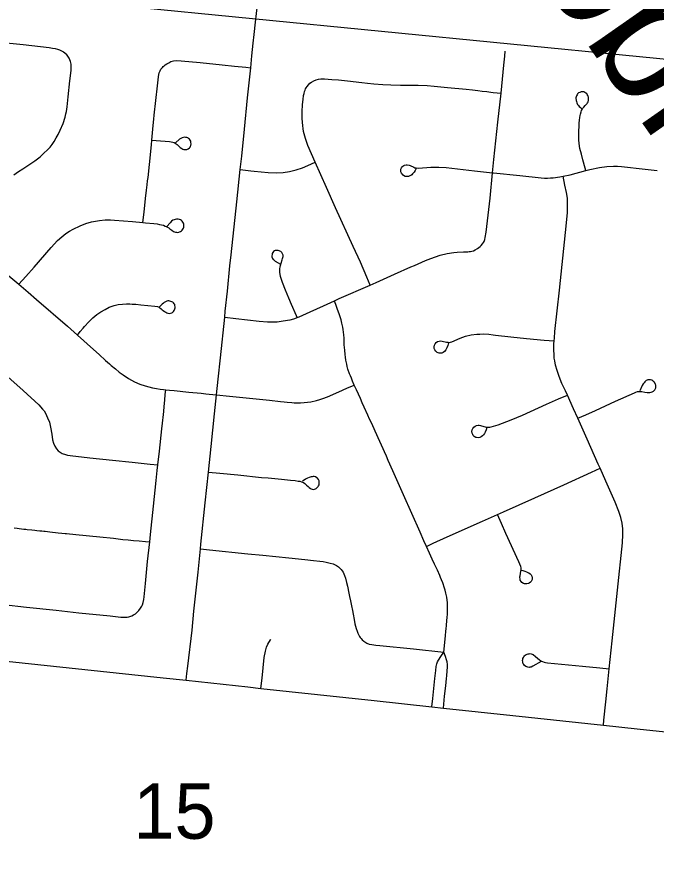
# Model space of a CAD drawing. Extents: x 0 to 1134, y 0 to 440.
# Drawn here: x 273.9 to 288.43, y 26.17 to 45.26 of the extents above; entities that cross this region are included whole.
import ezdxf

# ---------------------------------------------------------------- set-up
doc = ezdxf.new("R2010")
doc.units = 0
for name, color, linetype in [('GM_X_City_Street', 7, 'Continuous'), ('GM_X_County_Road', 7, 'Continuous'), ('GM_X_Major_River', 7, 'Continuous'), ('GM_X_Minor_River_Text', 7, 'Continuous'), ('GM_X_Section_Text', 7, 'Continuous'), ('GM_X_Township_Road', 7, 'Continuous')]:
    doc.layers.add(name, color=color, linetype=linetype)

msp = doc.modelspace()

# ---------------------------------------------------------------- linework, layer by layer
at = {"layer": 'GM_X_City_Street'}
for points in [[(270.386, 44.88), (270.427, 44.901), (270.458, 44.918), (270.503, 44.934), (270.546, 44.946), (270.579, 44.953), (270.625, 44.959), (270.672, 44.961), (270.732, 44.961), (270.802, 44.957), (271.635, 44.875), (272.431, 44.794), (273.098, 44.727), (273.422, 44.693), (274.043, 44.629), (274.634, 44.563), (274.706, 44.552), (274.765, 44.541), (274.818, 44.527), (274.868, 44.509), (274.915, 44.486), (274.953, 44.463), (275.024, 44.415)], [(273.828, 41.674), (273.936, 41.747), (274.03, 41.806), (274.308, 41.991), (274.427, 42.081), (274.49, 42.139), (274.615, 42.262), (274.654, 42.301), (274.7, 42.363), (274.741, 42.429), (274.791, 42.513), (274.832, 42.585), (274.883, 42.684), (274.947, 42.84), (274.994, 42.981), (275.013, 43.053), (275.024, 43.109), (275.04, 43.218), (275.048, 43.289), (275.064, 43.446), (275.103, 43.808), (275.13, 44.039), (275.133, 44.106), (275.131, 44.15), (275.128, 44.188), (275.114, 44.246), (275.101, 44.282), (275.082, 44.325), (275.055, 44.369), (275.024, 44.415)], [(284.423, 40.04), (284.451, 40.068), (284.478, 40.101), (284.501, 40.131), (284.517, 40.159), (284.53, 40.199), (284.542, 40.244), (284.565, 40.369), (284.65, 41.144), (284.707, 41.717), (284.737, 42.016), (284.827, 42.868), (284.9, 43.523), (284.918, 43.682), (284.965, 44.164), (284.983, 44.367), (284.996, 44.479)], [(276.757, 40.588), (276.786, 40.82), (276.822, 41.134), (276.845, 41.325), (276.859, 41.447), (276.869, 41.532), (276.878, 41.612), (276.91, 41.906), (276.955, 42.349), (276.965, 42.455), (276.996, 42.789), (277.011, 42.937), (277.018, 43.028), (277.089, 43.695), (277.115, 43.9), (277.125, 43.953), (277.133, 43.989), (277.143, 44.018), (277.154, 44.037), (277.172, 44.071), (277.203, 44.11), (277.222, 44.129), (277.242, 44.148), (277.267, 44.167)], [(277.267, 44.167), (277.302, 44.191), (277.347, 44.219), (277.398, 44.244), (277.428, 44.254), (277.458, 44.259), (277.516, 44.266), (277.63, 44.263), (278.062, 44.22), (278.563, 44.169), (278.842, 44.139), (279.097, 44.113), (279.21, 44.101)], [(281.929, 39.168), (281.852, 39.344), (281.704, 39.687), (281.54, 40.042), (281.14, 40.922), (280.935, 41.382), (280.679, 41.957), (280.51, 42.336), (280.456, 42.495), (280.413, 42.657), (280.401, 42.721), (280.392, 42.786), (280.379, 42.953), (280.377, 43.035), (280.378, 43.103), (280.39, 43.27), (280.401, 43.381), (280.413, 43.473), (280.422, 43.521), (280.434, 43.565), (280.447, 43.597), (280.459, 43.625), (280.473, 43.65), (280.492, 43.681), (280.554, 43.75)], [(280.554, 43.75), (280.592, 43.776), (280.643, 43.806), (280.702, 43.831), (280.75, 43.843), (280.803, 43.849), (280.89, 43.849), (281.056, 43.84), (281.205, 43.828), (281.408, 43.805), (281.738, 43.769), (281.866, 43.755), (282.012, 43.74), (282.214, 43.723), (282.393, 43.714), (282.617, 43.71), (282.838, 43.71), (283.019, 43.708), (283.221, 43.698), (283.376, 43.687), (283.684, 43.657), (284.106, 43.616), (284.249, 43.6), (284.373, 43.586), (284.467, 43.574), (284.575, 43.563), (284.666, 43.551), (284.721, 43.545), (284.9, 43.523)], [(286.827, 41.768), (286.812, 41.824), (286.759, 42.014), (286.724, 42.144), (286.692, 42.271), (286.675, 42.379), (286.669, 42.469), (286.668, 42.536), (286.668, 42.612), (286.668, 42.693), (286.671, 42.743), (286.676, 42.842), (286.684, 42.911), (286.692, 42.973), (286.701, 43.016), (286.708, 43.048), (286.722, 43.102), (286.731, 43.133), (286.743, 43.158), (286.76, 43.183), (286.777, 43.205), (286.812, 43.243), (286.834, 43.266), (286.853, 43.288), (286.865, 43.308), (286.878, 43.329), (286.888, 43.359), (286.89, 43.383), (286.889, 43.406), (286.886, 43.433), (286.88, 43.454), (286.871, 43.476), (286.86, 43.497), (286.847, 43.515), (286.829, 43.529), (286.805, 43.544), (286.779, 43.553), (286.758, 43.556), (286.74, 43.559), (286.717, 43.555), (286.688, 43.544), (286.663, 43.53), (286.64, 43.508), (286.626, 43.491), (286.613, 43.469), (286.604, 43.445), (286.602, 43.422), (286.601, 43.401), (286.603, 43.382), (286.607, 43.359), (286.611, 43.34), (286.622, 43.308), (286.64, 43.271), (286.659, 43.245), (286.678, 43.224), (286.702, 43.202), (286.735, 43.171)], [(276.965, 42.455), (277.162, 42.444), (277.268, 42.438), (277.368, 42.428), (277.404, 42.422), (277.442, 42.415), (277.47, 42.405), (277.492, 42.393), (277.515, 42.376), (277.536, 42.36), (277.576, 42.323), (277.61, 42.293), (277.646, 42.267), (277.668, 42.255), (277.694, 42.248), (277.722, 42.244), (277.759, 42.248), (277.793, 42.263), (277.822, 42.287), (277.834, 42.301), (277.842, 42.319), (277.847, 42.337), (277.855, 42.375), (277.853, 42.404), (277.847, 42.432), (277.834, 42.456), (277.818, 42.479), (277.8, 42.497), (277.78, 42.508), (277.762, 42.516), (277.74, 42.522), (277.717, 42.524), (277.687, 42.522), (277.655, 42.512), (277.624, 42.499), (277.593, 42.478), (277.5, 42.399)], [(278.975, 41.795), (279.216, 41.765), (279.29, 41.756), (279.606, 41.722), (279.794, 41.716), (279.945, 41.723), (280.094, 41.746), (280.242, 41.781), (280.385, 41.828), (280.507, 41.881), (280.679, 41.957)], [(282.973, 41.816), (282.947, 41.769), (282.925, 41.732), (282.91, 41.714), (282.891, 41.691), (282.87, 41.674), (282.849, 41.658), (282.824, 41.645), (282.795, 41.635), (282.759, 41.63), (282.722, 41.635), (282.705, 41.642), (282.673, 41.665), (282.639, 41.706), (282.624, 41.74), (282.621, 41.776), (282.624, 41.796), (282.638, 41.832), (282.651, 41.849), (282.671, 41.869), (282.689, 41.88), (282.707, 41.89), (282.742, 41.899), (282.763, 41.898), (282.809, 41.89), (282.832, 41.881), (282.916, 41.842), (282.939, 41.833), (282.97, 41.828), (283.025, 41.823), (283.303, 41.842), (283.488, 41.845), (283.655, 41.834), (284.295, 41.763), (284.707, 41.717)], [(284.707, 41.717), (284.726, 41.715), (285.326, 41.654), (285.808, 41.603), (285.89, 41.597), (285.956, 41.597), (286.024, 41.6), (286.086, 41.603), (286.234, 41.623), (286.308, 41.639), (286.47, 41.673), (286.827, 41.768), (286.92, 41.792), (287.139, 41.838), (287.305, 41.86), (287.453, 41.868), (287.549, 41.866), (287.639, 41.859), (288.175, 41.801), (288.449, 41.771)], [(287.224, 29.17), (287.235, 29.281), (287.279, 29.699), (287.308, 29.996), (287.36, 30.448), (287.428, 31.087), (287.547, 32.236), (287.658, 33.311), (287.668, 33.497), (287.664, 33.627), (287.649, 33.756), (287.621, 33.884), (287.577, 34.026), (287.496, 34.234), (287.281, 34.709), (287.152, 35.004), (287.109, 35.101), (286.86, 35.663), (286.644, 36.141), (286.546, 36.358), (286.408, 36.666), (286.364, 36.766), (286.284, 36.934), (286.217, 37.087), (286.172, 37.229), (286.139, 37.348), (286.12, 37.445), (286.108, 37.509), (286.103, 37.574), (286.098, 37.704), (286.102, 37.835), (286.108, 37.898), (286.113, 37.962), (286.125, 38.114), (286.229, 39.047), (286.363, 40.361), (286.407, 40.806), (286.413, 40.992), (286.406, 41.141), (286.387, 41.27), (286.352, 41.434), (286.308, 41.639)], [(273.939, 39.187), (274.098, 39.359), (274.288, 39.575), (274.678, 40.023), (274.818, 40.176), (274.917, 40.264), (275.013, 40.336), (275.095, 40.389), (275.177, 40.438), (275.339, 40.515), (275.463, 40.565), (275.591, 40.6), (275.776, 40.635), (275.905, 40.646), (276.021, 40.648), (276.115, 40.642), (276.522, 40.607), (276.757, 40.588), (276.82, 40.583), (277.013, 40.565), (277.085, 40.555), (277.137, 40.546), (277.187, 40.535), (277.227, 40.524), (277.267, 40.508), (277.289, 40.498), (277.321, 40.482), (277.347, 40.465), (277.373, 40.445), (277.415, 40.414), (277.458, 40.386), (277.479, 40.376), (277.503, 40.368), (277.524, 40.365), (277.55, 40.364), (277.577, 40.369), (277.596, 40.375), (277.617, 40.386), (277.636, 40.398), (277.656, 40.417), (277.668, 40.433), (277.68, 40.457), (277.688, 40.476), (277.694, 40.503), (277.693, 40.531), (277.689, 40.552), (277.681, 40.576), (277.67, 40.596), (277.655, 40.616), (277.638, 40.634), (277.618, 40.646), (277.595, 40.656), (277.566, 40.662), (277.542, 40.664), (277.521, 40.663), (277.497, 40.659), (277.469, 40.651), (277.442, 40.638), (277.412, 40.617), (277.379, 40.579), (277.306, 40.499)], [(278.621, 38.439), (278.87, 38.409), (279.406, 38.345), (279.59, 38.331), (279.737, 38.33), (279.814, 38.333), (279.902, 38.343), (280.047, 38.366), (280.11, 38.38), (280.189, 38.402), (280.249, 38.421), (280.266, 38.428), (280.309, 38.445), (280.563, 38.558), (280.868, 38.698), (281.113, 38.808), (281.224, 38.858), (281.929, 39.168), (282.061, 39.226), (282.478, 39.417), (282.848, 39.577), (282.933, 39.613), (283.185, 39.721), (283.304, 39.771), (283.408, 39.809), (283.514, 39.845), (283.678, 39.883), (283.828, 39.905), (283.902, 39.913), (284.044, 39.922), (284.098, 39.923), (284.146, 39.924), (284.175, 39.926), (284.207, 39.93), (284.237, 39.934), (284.274, 39.948), (284.314, 39.967), (284.366, 39.999), (284.423, 40.04)], [(280.266, 38.428), (280.249, 38.469), (280.139, 38.725), (280.08, 38.867), (280.002, 39.051), (279.934, 39.225), (279.89, 39.364), (279.874, 39.456), (279.87, 39.499), (279.872, 39.541), (279.877, 39.574), (279.885, 39.614), (279.901, 39.662), (279.927, 39.737), (279.937, 39.773), (279.942, 39.795), (279.946, 39.816), (279.947, 39.847), (279.936, 39.877), (279.919, 39.905), (279.897, 39.927), (279.875, 39.94), (279.856, 39.947), (279.838, 39.951), (279.801, 39.955), (279.765, 39.95), (279.748, 39.943), (279.731, 39.931), (279.71, 39.904), (279.702, 39.882), (279.695, 39.863), (279.688, 39.829), (279.69, 39.808), (279.696, 39.787), (279.706, 39.77), (279.721, 39.751), (279.735, 39.737), (279.768, 39.713), (279.887, 39.638)], [(273.672, 39.416), (273.939, 39.187), (274.151, 39.005), (274.345, 38.841), (275.044, 38.233), (275.276, 38.027), (275.641, 37.701), (275.767, 37.592), (275.912, 37.455), (276.001, 37.378), (276.043, 37.339), (276.135, 37.265), (276.224, 37.191), (276.313, 37.124), (276.435, 37.044), (276.567, 36.971), (276.688, 36.917), (276.815, 36.875), (276.978, 36.835), (277.073, 36.815), (277.156, 36.803), (277.227, 36.793), (277.279, 36.787), (277.367, 36.778), (277.473, 36.769), (277.802, 36.736), (278.082, 36.709), (278.193, 36.699), (278.266, 36.691), (278.434, 36.676), (278.73, 36.646), (279.636, 36.548), (279.886, 36.524), (279.973, 36.514), (280.042, 36.508), (280.148, 36.498), (280.202, 36.494), (280.277, 36.492), (280.344, 36.492), (280.428, 36.497), (280.501, 36.503), (280.577, 36.516), (280.706, 36.545), (280.78, 36.565), (280.85, 36.589), (280.955, 36.63), (281.21, 36.743), (281.396, 36.825), (281.564, 36.896)], [(275.276, 38.027), (275.339, 38.11), (275.4, 38.185), (275.436, 38.224), (275.532, 38.333), (275.621, 38.421), (275.712, 38.497), (275.803, 38.561), (275.9, 38.615), (275.997, 38.662), (276.106, 38.699), (276.198, 38.723), (276.294, 38.736), (276.386, 38.741), (276.462, 38.741), (276.52, 38.736), (276.603, 38.73), (276.715, 38.721), (277.03, 38.689), (277.089, 38.681), (277.11, 38.673), (277.128, 38.665), (277.147, 38.65), (277.174, 38.628), (277.201, 38.605), (277.224, 38.586), (277.25, 38.568), (277.281, 38.55), (277.308, 38.537), (277.331, 38.529), (277.361, 38.523), (277.391, 38.526), (277.416, 38.533), (277.437, 38.547), (277.454, 38.564), (277.469, 38.585), (277.478, 38.606), (277.487, 38.626), (277.491, 38.651), (277.491, 38.673), (277.488, 38.703), (277.483, 38.722), (277.474, 38.743), (277.459, 38.762), (277.441, 38.777), (277.422, 38.787), (277.399, 38.796), (277.375, 38.802), (277.351, 38.806), (277.326, 38.806), (277.303, 38.799), (277.277, 38.788), (277.246, 38.77), (277.227, 38.757), (277.196, 38.729), (277.138, 38.672)], [(283.599, 30.828), (283.635, 31.196), (283.646, 31.305), (283.652, 31.36), (283.658, 31.434), (283.668, 31.543), (283.676, 31.616), (283.681, 31.689), (283.685, 31.761), (283.686, 31.851), (283.684, 31.904), (283.68, 31.957), (283.675, 32.01), (283.664, 32.078), (283.647, 32.164), (283.63, 32.232), (283.615, 32.283), (283.575, 32.402), (283.548, 32.469), (283.526, 32.52), (283.506, 32.571), (283.452, 32.688), (283.386, 32.827), (283.333, 32.941), (283.273, 33.073), (283.202, 33.23), (283.144, 33.359), (283.062, 33.552), (282.874, 33.977), (282.684, 34.403), (282.473, 34.878), (282.375, 35.096), (282.337, 35.18), (282.293, 35.28), (282.248, 35.38), (282.22, 35.447), (282.183, 35.53), (282.147, 35.613), (282.041, 35.847), (281.96, 36.018), (281.914, 36.122), (281.875, 36.208), (281.791, 36.392), (281.747, 36.491), (281.705, 36.588), (281.661, 36.685), (281.615, 36.79), (281.564, 36.896), (281.525, 36.986), (281.498, 37.048), (281.476, 37.103), (281.457, 37.151), (281.421, 37.257), (281.406, 37.316), (281.393, 37.37), (281.375, 37.46), (281.365, 37.528), (281.357, 37.589), (281.347, 37.688), (281.338, 37.812), (281.331, 37.959), (281.325, 38.033), (281.31, 38.159), (281.302, 38.213), (281.285, 38.302), (281.267, 38.373), (281.228, 38.494), (281.179, 38.631), (281.161, 38.678), (281.113, 38.808)], [(283.707, 37.851), (283.689, 37.792), (283.668, 37.741), (283.644, 37.698), (283.616, 37.661), (283.587, 37.638), (283.553, 37.622), (283.517, 37.616), (283.496, 37.618), (283.469, 37.625), (283.447, 37.638), (283.416, 37.663), (283.396, 37.692), (283.383, 37.727), (283.38, 37.764), (283.386, 37.8), (283.402, 37.833), (283.426, 37.862), (283.456, 37.883), (283.491, 37.894), (283.527, 37.896), (283.564, 37.892), (283.658, 37.873), (283.696, 37.866), (283.729, 37.864), (283.754, 37.868), (283.782, 37.875), (283.969, 37.959), (284.034, 37.985), (284.092, 38.002), (284.218, 38.033), (284.347, 38.049), (284.414, 38.054), (284.496, 38.056), (284.62, 38.048), (284.717, 38.039), (284.772, 38.032), (285.122, 37.993), (285.476, 37.954), (285.878, 37.917), (286.108, 37.898)], [(273.481, 37.26), (274.042, 36.774), (274.396, 36.444), (274.482, 36.346), (274.514, 36.306), (274.545, 36.253), (274.57, 36.207), (274.596, 36.154), (274.636, 36.05), (274.663, 35.941), (274.689, 35.776), (274.708, 35.647), (274.728, 35.575), (274.76, 35.508), (274.801, 35.445), (274.838, 35.403), (274.881, 35.368), (274.93, 35.341), (275.001, 35.316), (275.047, 35.305), (275.11, 35.294), (275.555, 35.243), (276.073, 35.188), (276.518, 35.144), (276.926, 35.101), (277.101, 35.082)], [(286.644, 36.141), (286.823, 36.22), (287.045, 36.318), (287.504, 36.529), (287.93, 36.721), (287.966, 36.736), (288, 36.746), (288.023, 36.75), (288.055, 36.751), (288.098, 36.747), (288.166, 36.737), (288.221, 36.728), (288.259, 36.724), (288.278, 36.725), (288.312, 36.733), (288.331, 36.74), (288.363, 36.759), (288.391, 36.785), (288.402, 36.801), (288.414, 36.834), (288.418, 36.87), (288.416, 36.89), (288.411, 36.909), (288.385, 36.957), (288.372, 36.972), (288.349, 36.993), (288.327, 37.004), (288.295, 37.013), (288.267, 37.017), (288.236, 37.014), (288.217, 37.008), (288.199, 36.997), (288.164, 36.967), (288.149, 36.946), (288.13, 36.919), (288.109, 36.884), (288.05, 36.767)], [(276.626, 31.726), (276.67, 31.777), (276.708, 31.827), (276.736, 31.869), (276.754, 31.904), (276.768, 31.954), (276.781, 32.02), (276.79, 32.085), (276.82, 32.387), (276.869, 32.887), (276.915, 33.331), (276.932, 33.498), (277.004, 34.145), (277.063, 34.73), (277.087, 34.952), (277.101, 35.082), (277.135, 35.396), (277.193, 35.903), (277.208, 36.026), (277.228, 36.223), (277.234, 36.296), (277.244, 36.406), (277.259, 36.552), (277.27, 36.684), (277.279, 36.787)], [(284.576, 35.929), (284.558, 35.877), (284.538, 35.826), (284.522, 35.793), (284.503, 35.765), (284.481, 35.741), (284.451, 35.719), (284.418, 35.703), (284.381, 35.696), (284.344, 35.7), (284.326, 35.706), (284.292, 35.726), (284.266, 35.752), (284.255, 35.769), (284.244, 35.802), (284.239, 35.839), (284.244, 35.876), (284.258, 35.91), (284.281, 35.94), (284.31, 35.962), (284.344, 35.977), (284.381, 35.983), (284.405, 35.981), (284.436, 35.977), (284.563, 35.941), (284.59, 35.937), (284.618, 35.935), (284.645, 35.937), (284.674, 35.943), (284.833, 35.994), (285.132, 36.102), (285.39, 36.213), (285.934, 36.46), (286.208, 36.579), (286.408, 36.666)], [(283.202, 33.23), (283.355, 33.3), (283.677, 33.447), (284.477, 33.802), (284.82, 33.956), (284.953, 34.015), (285.667, 34.333), (286.33, 34.63), (286.958, 34.916), (287.152, 35.004)], [(278.248, 34.915), (278.512, 34.891), (278.92, 34.852), (279.456, 34.798), (279.604, 34.785), (279.909, 34.755), (280.114, 34.735), (280.22, 34.724), (280.289, 34.715), (280.33, 34.708), (280.368, 34.698), (280.408, 34.68), (280.438, 34.66), (280.481, 34.624), (280.513, 34.592), (280.541, 34.567), (280.567, 34.547), (280.583, 34.538), (280.604, 34.529), (280.634, 34.525), (280.661, 34.529), (280.682, 34.536), (280.702, 34.547), (280.724, 34.567), (280.742, 34.587), (280.755, 34.609), (280.763, 34.632), (280.769, 34.663), (280.769, 34.69), (280.764, 34.716), (280.75, 34.747), (280.729, 34.777), (280.714, 34.79), (280.682, 34.808), (280.655, 34.814), (280.628, 34.815), (280.605, 34.812), (280.581, 34.808), (280.54, 34.794), (280.505, 34.781), (280.474, 34.765), (280.446, 34.749), (280.386, 34.708)], [(285.366, 32.688), (285.396, 32.68), (285.437, 32.667), (285.479, 32.65), (285.506, 32.639), (285.529, 32.627), (285.559, 32.607), (285.581, 32.585), (285.6, 32.553), (285.608, 32.519), (285.609, 32.499), (285.605, 32.478), (285.594, 32.448), (285.584, 32.43), (285.57, 32.415), (285.542, 32.395), (285.524, 32.387), (285.488, 32.378), (285.465, 32.376), (285.433, 32.379), (285.408, 32.386), (285.373, 32.408), (285.355, 32.429), (285.336, 32.461), (285.331, 32.48), (285.326, 32.535), (285.331, 32.561), (285.352, 32.664), (285.355, 32.692), (285.355, 32.72), (285.353, 32.745), (285.346, 32.774), (285.305, 32.878), (285.008, 33.526), (284.91, 33.749), (284.82, 33.956)], [(273.837, 33.648), (273.901, 33.642), (273.949, 33.636), (274.057, 33.624), (274.1, 33.619), (274.128, 33.615), (274.24, 33.604), (274.304, 33.597), (274.352, 33.593), (274.416, 33.587), (274.464, 33.581), (274.511, 33.577), (274.541, 33.573), (274.649, 33.56), (274.837, 33.54), (274.919, 33.531), (274.996, 33.523), (275.024, 33.52), (275.239, 33.498), (275.78, 33.446), (276.091, 33.414), (276.305, 33.39), (276.423, 33.378), (276.546, 33.367), (276.678, 33.355), (276.822, 33.34), (276.915, 33.331)], [(278.069, 33.174), (278.278, 33.153), (279.148, 33.064), (279.49, 33.029), (280.075, 32.968), (280.443, 32.93), (280.638, 32.913), (280.782, 32.894), (280.854, 32.884), (280.924, 32.871), (281.017, 32.849), (281.084, 32.83), (281.127, 32.812), (281.164, 32.795), (281.207, 32.765), (281.239, 32.737), (281.269, 32.704), (281.31, 32.647), (281.344, 32.572), (281.366, 32.508), (281.391, 32.407), (281.41, 32.324), (281.441, 32.167), (281.457, 32.094), (281.481, 31.991), (281.503, 31.881), (281.523, 31.775), (281.538, 31.69), (281.56, 31.571), (281.58, 31.474), (281.609, 31.365), (281.628, 31.307), (281.648, 31.255), (281.685, 31.184), (281.701, 31.162), (281.722, 31.135), (281.747, 31.107), (281.779, 31.08), (281.828, 31.046), (281.85, 31.032), (281.903, 31.012), (281.96, 30.999), (282.055, 30.986), (282.147, 30.976), (282.909, 30.899), (283.599, 30.828)], [(273.594, 31.907), (274.119, 31.851), (274.791, 31.781), (275.304, 31.723), (276.015, 31.651), (276.256, 31.625), (276.31, 31.62), (276.367, 31.621), (276.402, 31.625), (276.441, 31.631), (276.511, 31.656), (276.549, 31.675), (276.593, 31.701), (276.626, 31.726)], [(279.444, 30.004), (279.469, 30.237), (279.518, 30.704), (279.545, 30.852), (279.572, 30.941), (279.601, 31.01), (279.658, 31.108), (279.669, 31.123)], [(283.326, 29.587), (283.347, 29.772), (283.397, 30.23), (283.417, 30.414), (283.427, 30.504), (283.443, 30.564), (283.458, 30.605), (283.48, 30.647), (283.529, 30.729), (283.599, 30.828)], [(283.59, 29.558), (283.609, 29.739), (283.618, 29.826), (283.643, 30.065), (283.661, 30.231), (283.666, 30.286), (283.678, 30.403), (283.685, 30.484), (283.68, 30.544), (283.672, 30.605), (283.661, 30.656), (283.636, 30.726), (283.599, 30.828)], [(285.811, 30.614), (285.625, 30.508), (285.581, 30.489), (285.556, 30.484), (285.535, 30.482), (285.508, 30.484), (285.484, 30.49), (285.461, 30.502), (285.431, 30.527), (285.416, 30.545), (285.405, 30.563), (285.396, 30.588), (285.392, 30.611), (285.39, 30.634), (285.392, 30.659), (285.397, 30.681), (285.406, 30.703), (285.418, 30.723), (285.435, 30.743), (285.451, 30.757), (285.474, 30.771), (285.493, 30.781), (285.514, 30.787), (285.538, 30.792), (285.558, 30.793), (285.584, 30.789), (285.603, 30.783), (285.628, 30.772), (285.683, 30.729), (285.771, 30.655), (285.796, 30.637), (285.817, 30.624), (285.842, 30.614), (285.878, 30.603), (285.912, 30.594), (285.955, 30.587), (286.753, 30.507), (287.142, 30.469), (287.36, 30.448)]]:
    msp.add_lwpolyline(points, dxfattribs=at)
at = {"layer": 'GM_X_County_Road'}
msp.add_line((287.224, 29.17), (287.992, 29.088), dxfattribs=at)
for points in [[(267.972, 31.229), (268.231, 31.204), (270.527, 30.957), (273.66, 30.626), (277.219, 30.243), (277.743, 30.187)], [(277.743, 30.187), (279.147, 30.036), (279.444, 30.004)], [(279.444, 30.004), (282.02, 29.727), (283.326, 29.587)], [(283.326, 29.587), (283.59, 29.558), (285.171, 29.389), (287.224, 29.17)], [(287.992, 29.088), (292.286, 28.631), (292.517, 28.602)]]:
    msp.add_lwpolyline(points, dxfattribs=at)
at = {"layer": 'GM_X_Major_River'}
msp.add_lwpolyline([(261.437, 17.107), (291.515, 17.107), (293.905, 43.779), (264.585, 46.664)], close=True, dxfattribs=at)
at = {"layer": 'GM_X_Township_Road'}
for points in [[(279.21, 44.101), (279.24, 44.372), (279.27, 44.663), (279.288, 44.861), (279.318, 45.14), (279.342, 45.338), (279.359, 45.466), (279.394, 45.71), (279.448, 46.067), (279.473, 46.234), (279.493, 46.381), (279.516, 46.604), (279.549, 46.94), (279.571, 47.143), (279.625, 47.68), (279.662, 48.033), (279.687, 48.33), (279.697, 48.448)], [(278.975, 41.795), (279.007, 42.098), (279.068, 42.71), (279.141, 43.419), (279.21, 44.101)], [(278.621, 38.439), (278.634, 38.572), (278.682, 39.028), (278.738, 39.6), (278.764, 39.854), (278.899, 41.06), (278.975, 41.795)], [(278.434, 36.676), (278.475, 37.031), (278.525, 37.515), (278.621, 38.439)], [(278.248, 34.915), (278.31, 35.501), (278.386, 36.24), (278.434, 36.676)], [(278.069, 33.174), (278.079, 33.278), (278.176, 34.223), (278.248, 34.915)], [(277.743, 30.187), (277.762, 30.344), (277.783, 30.509), (277.877, 31.327), (277.92, 31.755), (278.016, 32.647), (278.069, 33.174)]]:
    msp.add_lwpolyline(points, dxfattribs=at)

# ---------------------------------------------------------------- texts
at = {"layer": 'GM_X_Minor_River_Text'}
msp.add_text('Hebble', height=2.841, rotation=304.9632, dxfattribs=at).set_placement((282.757, 50.495))
at = {"layer": 'GM_X_Section_Text'}
msp.add_text('15', height=1.2557, rotation=0, dxfattribs=at).set_placement((276.544, 26.588))

doc.saveas('drawing.dxf')
